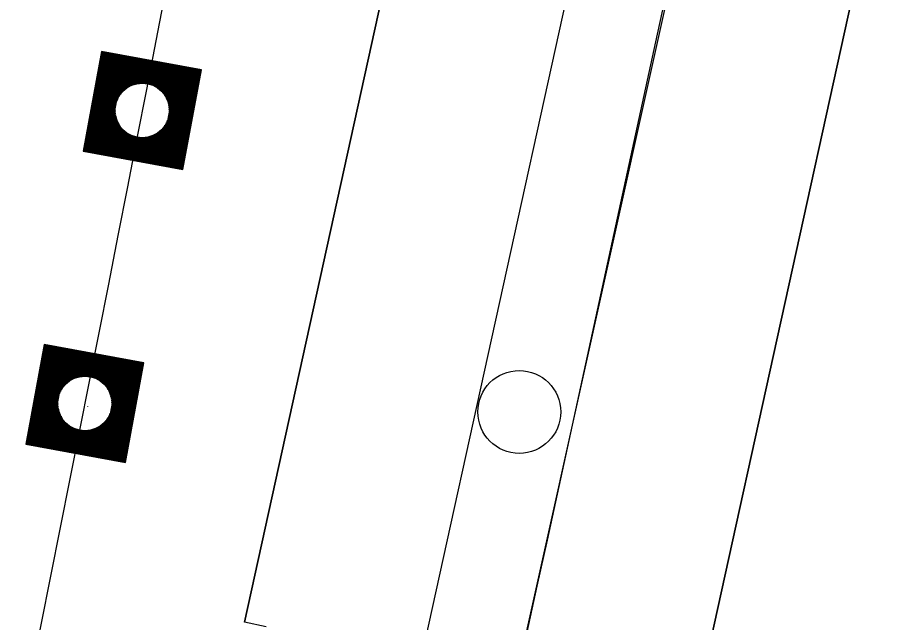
# Model space of a CAD drawing. Extents: x 14104283 to 14120882, y 8635219 to 8671666.
# Drawn here: x 14107843.7 to 14107902.7, y 8639302.9 to 8639343 of the extents above; entities that cross this region are included whole.
import ezdxf

# ---------------------------------------------------------------- set-up
doc = ezdxf.new("R2010")
doc.units = 0
for name, color, linetype in [('Cell', 7, 'Continuous'), ('dsnCellElements', 7, 'Continuous'), ('dsnNonPlotable', 7, 'Continuous'), ('dsnPaintPlaceBrokenLineWhite', 7, 'Continuous'), ('dsnPaintPlaceEdgeLineLeftYellow', 7, 'Continuous'), ('dsnPaintPlaceEdgeLineRightWhite', 7, 'Continuous'), ('dsnPaintRemoveDoubleCenterLineYellow', 7, 'Continuous'), ('dsnShadingPaved', 7, 'Continuous'), ('dsnStdLabel', 7, 'Continuous'), ('dsnStgShadingPrevPav', 7, 'Continuous'), ('Shape', 7, 'Continuous')]:
    doc.layers.add(name, color=color, linetype=linetype)

msp = doc.modelspace()

# ---------------------------------------------------------------- linework, layer by layer
at = {"layer": 'Cell'}
msp.add_circle((14107876.963, 8639316.82), 2.75, dxfattribs=at)
at = {"layer": 'dsnCellElements'}
for centre in [(14107851.936, 8639336.838), (14107848.125, 8639317.382)]:
    msp.add_circle(centre, 1.815, dxfattribs=at)
at = {"layer": 'dsnNonPlotable'}
for p, q in [((14107852.069, 8639336.711), (14107852.069, 8639336.707)), ((14107848.307, 8639317.171), (14107848.306, 8639317.167))]:
    msp.add_line(p, q, dxfattribs=at)
at = {"layer": 'dsnPaintPlaceBrokenLineWhite'}
msp.add_arc((14101471.577, 8640578.084), 6500, 347.6102117, 351.3259889, dxfattribs=at)
at = {"layer": 'dsnPaintPlaceEdgeLineLeftYellow'}
msp.add_line((14107865.823, 8639249.91), (14107891.009, 8639363.275), dxfattribs=at)
at = {"layer": 'dsnPaintPlaceEdgeLineRightWhite'}
msp.add_line((14107877.736, 8639247.292), (14107902.653, 8639360.717), dxfattribs=at)
msp.add_arc((14101471.577, 8640578.084), 6488, 347.6102117, 351.3259889, dxfattribs=at)
at = {"layer": 'dsnPaintRemoveDoubleCenterLineYellow'}
msp.add_arc((14089669.259, 8643291.433), 18640.114, 347.5462626, 348.776036, dxfattribs=at)
at = {"layer": 'dsnShadingPaved'}
for p, q in [((14107865.823, 8639249.91), (14107891.009, 8639363.275)), ((14107902.653, 8639360.717), (14107877.736, 8639247.292))]:
    msp.add_line(p, q, dxfattribs=at)
for radius in [6488, 6500]:
    msp.add_arc((14101471.577, 8640578.084), radius, 347.6102117, 351.3259889, dxfattribs=at)
at = {"layer": 'dsnStdLabel'}
for points in [[(14107854.637, 8639332.914), (14107855.86, 8639339.54), (14107849.234, 8639340.763), (14107848.011, 8639334.137), (14107854.637, 8639332.914)], [(14107854.634, 8639332.915), (14107855.856, 8639339.537), (14107849.237, 8639340.759), (14107848.015, 8639334.14), (14107854.638, 8639332.918)], [(14107854.63, 8639332.915), (14107855.852, 8639339.534), (14107849.24, 8639340.754), (14107848.02, 8639334.142), (14107854.639, 8639332.921)], [(14107854.622, 8639333.072), (14107855.809, 8639339.505), (14107849.269, 8639340.712), (14107848.062, 8639334.172), (14107854.645, 8639332.957)], [(14107854.593, 8639333.114), (14107855.767, 8639339.476), (14107849.298, 8639340.67), (14107848.104, 8639334.201), (14107854.652, 8639332.992)], [(14107854.564, 8639333.156), (14107855.725, 8639339.447), (14107849.327, 8639340.628), (14107848.146, 8639334.23), (14107854.659, 8639333.028)], [(14107854.535, 8639333.199), (14107855.683, 8639339.418), (14107849.356, 8639340.585), (14107848.189, 8639334.259), (14107854.622, 8639333.072)], [(14107854.506, 8639333.241), (14107855.64, 8639339.389), (14107849.385, 8639340.543), (14107848.231, 8639334.288), (14107854.593, 8639333.114)], [(14107854.477, 8639333.283), (14107855.598, 8639339.36), (14107849.414, 8639340.501), (14107848.273, 8639334.317), (14107854.564, 8639333.156)], [(14107854.448, 8639333.325), (14107855.556, 8639339.331), (14107849.443, 8639340.458), (14107848.316, 8639334.346), (14107854.535, 8639333.199)], [(14107854.419, 8639333.368), (14107855.513, 8639339.302), (14107849.472, 8639340.416), (14107848.358, 8639334.375), (14107854.506, 8639333.241)], [(14107854.389, 8639333.41), (14107855.471, 8639339.272), (14107849.502, 8639340.374), (14107848.4, 8639334.404), (14107854.477, 8639333.283)], [(14107854.36, 8639333.452), (14107855.429, 8639339.243), (14107849.531, 8639340.332), (14107848.442, 8639334.434), (14107854.448, 8639333.325)], [(14107854.331, 8639333.495), (14107855.387, 8639339.214), (14107849.56, 8639340.289), (14107848.485, 8639334.463), (14107854.419, 8639333.368)], [(14107854.302, 8639333.537), (14107855.344, 8639339.185), (14107849.589, 8639340.247), (14107848.527, 8639334.492), (14107854.389, 8639333.41)], [(14107854.273, 8639333.579), (14107855.302, 8639339.156), (14107849.618, 8639340.205), (14107848.569, 8639334.521), (14107854.36, 8639333.452)], [(14107854.244, 8639333.621), (14107855.26, 8639339.127), (14107849.647, 8639340.162), (14107848.612, 8639334.55), (14107854.331, 8639333.495)], [(14107854.215, 8639333.664), (14107855.217, 8639339.098), (14107849.676, 8639340.12), (14107848.654, 8639334.579), (14107854.302, 8639333.537)], [(14107854.186, 8639333.706), (14107855.175, 8639339.069), (14107849.705, 8639340.078), (14107848.696, 8639334.608), (14107854.273, 8639333.579)], [(14107854.157, 8639333.748), (14107855.133, 8639339.04), (14107849.734, 8639340.036), (14107848.738, 8639334.637), (14107854.244, 8639333.621)], [(14107854.127, 8639333.791), (14107855.091, 8639339.01), (14107849.764, 8639339.993), (14107848.781, 8639334.666), (14107854.215, 8639333.664)], [(14107854.098, 8639333.833), (14107855.048, 8639338.981), (14107849.793, 8639339.951), (14107848.823, 8639334.696), (14107854.186, 8639333.706)], [(14107854.069, 8639333.875), (14107855.006, 8639338.952), (14107849.822, 8639339.909), (14107848.865, 8639334.725), (14107854.157, 8639333.748)], [(14107854.04, 8639333.917), (14107854.964, 8639338.923), (14107849.851, 8639339.867), (14107848.908, 8639334.754), (14107854.127, 8639333.791)], [(14107854.011, 8639333.96), (14107854.921, 8639338.894), (14107849.88, 8639339.824), (14107848.95, 8639334.783), (14107854.098, 8639333.833)], [(14107853.982, 8639334.002), (14107854.879, 8639338.865), (14107849.909, 8639339.782), (14107848.992, 8639334.812), (14107854.069, 8639333.875)], [(14107853.953, 8639334.044), (14107854.837, 8639338.836), (14107849.938, 8639339.74), (14107849.034, 8639334.841), (14107854.04, 8639333.917)], [(14107853.924, 8639334.087), (14107854.795, 8639338.807), (14107849.967, 8639339.697), (14107849.077, 8639334.87), (14107854.011, 8639333.96)], [(14107853.895, 8639334.129), (14107854.752, 8639338.778), (14107849.996, 8639339.655), (14107849.119, 8639334.899), (14107853.982, 8639334.002)], [(14107853.865, 8639334.171), (14107854.71, 8639338.748), (14107850.026, 8639339.613), (14107849.161, 8639334.928), (14107853.953, 8639334.044)], [(14107853.836, 8639334.213), (14107854.668, 8639338.719), (14107850.055, 8639339.571), (14107849.204, 8639334.958), (14107853.924, 8639334.087)], [(14107853.807, 8639334.256), (14107854.625, 8639338.69), (14107850.084, 8639339.528), (14107849.246, 8639334.987), (14107853.895, 8639334.129)], [(14107853.778, 8639334.298), (14107854.583, 8639338.661), (14107850.113, 8639339.486), (14107849.288, 8639335.016), (14107853.865, 8639334.171)], [(14107853.749, 8639334.34), (14107854.541, 8639338.632), (14107850.142, 8639339.444), (14107849.33, 8639335.045), (14107853.836, 8639334.213)], [(14107853.72, 8639334.383), (14107854.499, 8639338.603), (14107850.171, 8639339.401), (14107849.373, 8639335.074), (14107853.807, 8639334.256)], [(14107853.691, 8639334.425), (14107854.456, 8639338.574), (14107850.2, 8639339.359), (14107849.415, 8639335.103), (14107853.778, 8639334.298)], [(14107853.662, 8639334.467), (14107854.414, 8639338.545), (14107850.229, 8639339.317), (14107849.457, 8639335.132), (14107853.749, 8639334.34)], [(14107853.633, 8639334.509), (14107854.372, 8639338.516), (14107850.258, 8639339.275), (14107849.5, 8639335.161), (14107853.72, 8639334.383)], [(14107853.603, 8639334.552), (14107854.329, 8639338.486), (14107850.288, 8639339.232), (14107849.542, 8639335.19), (14107853.691, 8639334.425)], [(14107853.574, 8639334.594), (14107854.287, 8639338.457), (14107850.317, 8639339.19), (14107849.584, 8639335.22), (14107853.662, 8639334.467)], [(14107853.545, 8639334.636), (14107854.245, 8639338.428), (14107850.346, 8639339.148), (14107849.626, 8639335.249), (14107853.633, 8639334.509)], [(14107853.516, 8639334.679), (14107854.203, 8639338.399), (14107850.375, 8639339.105), (14107849.669, 8639335.278), (14107853.603, 8639334.552)], [(14107853.487, 8639334.721), (14107854.16, 8639338.37), (14107850.404, 8639339.063), (14107849.711, 8639335.307), (14107853.574, 8639334.594)], [(14107853.458, 8639334.763), (14107854.118, 8639338.341), (14107850.433, 8639339.021), (14107849.753, 8639335.336), (14107853.545, 8639334.636)], [(14107853.429, 8639334.805), (14107854.076, 8639338.312), (14107850.462, 8639338.979), (14107849.796, 8639335.365), (14107853.516, 8639334.679)], [(14107853.4, 8639334.848), (14107854.033, 8639338.283), (14107850.491, 8639338.936), (14107849.838, 8639335.394), (14107853.487, 8639334.721)], [(14107851.923, 8639338.635), (14107850.52, 8639338.894), (14107850.262, 8639337.492)], [(14107851.766, 8639338.627), (14107850.55, 8639338.852), (14107850.325, 8639337.635)], [(14107851.648, 8639338.612), (14107850.579, 8639338.809), (14107850.381, 8639337.74)], [(14107851.55, 8639338.593), (14107850.608, 8639338.767), (14107850.434, 8639337.825)], [(14107851.464, 8639338.572), (14107850.637, 8639338.725), (14107850.484, 8639337.898)], [(14107851.387, 8639338.55), (14107850.666, 8639338.683), (14107850.533, 8639337.962)], [(14107851.317, 8639338.525), (14107850.695, 8639338.64), (14107850.58, 8639338.018)], [(14107851.253, 8639338.5), (14107850.724, 8639338.598), (14107850.627, 8639338.069)], [(14107851.193, 8639338.475), (14107850.753, 8639338.556), (14107850.672, 8639338.116)], [(14107851.137, 8639338.448), (14107850.782, 8639338.513), (14107850.717, 8639338.159)], [(14107851.084, 8639338.421), (14107850.812, 8639338.471), (14107850.761, 8639338.198)], [(14107851.035, 8639338.393), (14107850.841, 8639338.429), (14107850.805, 8639338.235)], [(14107850.988, 8639338.365), (14107850.87, 8639338.387), (14107850.848, 8639338.269)], [(14107850.943, 8639338.336), (14107850.899, 8639338.344), (14107850.891, 8639338.3)], [(14107853.732, 8639336.851), (14107853.991, 8639338.254), (14107852.589, 8639338.512)], [(14107853.724, 8639337.008), (14107853.949, 8639338.224), (14107852.733, 8639338.449)], [(14107853.709, 8639337.126), (14107853.907, 8639338.195), (14107852.837, 8639338.393)], [(14107853.691, 8639337.224), (14107853.864, 8639338.166), (14107852.922, 8639338.34)], [(14107853.669, 8639337.31), (14107853.822, 8639338.137), (14107852.995, 8639338.29)], [(14107853.647, 8639337.387), (14107853.78, 8639338.108), (14107853.059, 8639338.241)], [(14107853.623, 8639337.457), (14107853.737, 8639338.079), (14107853.115, 8639338.194)], [(14107853.598, 8639337.521), (14107853.695, 8639338.05), (14107853.167, 8639338.147)], [(14107853.572, 8639337.581), (14107853.653, 8639338.021), (14107853.213, 8639338.102)], [(14107853.545, 8639337.637), (14107853.611, 8639337.992), (14107853.256, 8639338.057)], [(14107853.518, 8639337.69), (14107853.568, 8639337.962), (14107853.296, 8639338.013)], [(14107853.49, 8639337.739), (14107853.526, 8639337.933), (14107853.332, 8639337.969)], [(14107853.462, 8639337.786), (14107853.484, 8639337.904), (14107853.366, 8639337.926)], [(14107853.433, 8639337.831), (14107853.441, 8639337.875), (14107853.397, 8639337.883)], [(14107850.139, 8639336.826), (14107849.88, 8639335.423), (14107851.282, 8639335.165)], [(14107850.147, 8639336.669), (14107849.922, 8639335.452), (14107851.139, 8639335.228)], [(14107850.162, 8639336.551), (14107849.965, 8639335.482), (14107851.034, 8639335.284)], [(14107850.181, 8639336.452), (14107850.007, 8639335.511), (14107850.949, 8639335.337)], [(14107850.202, 8639336.367), (14107850.049, 8639335.54), (14107850.876, 8639335.387)], [(14107850.225, 8639336.29), (14107850.092, 8639335.569), (14107850.813, 8639335.436)], [(14107850.249, 8639336.22), (14107850.134, 8639335.598), (14107850.756, 8639335.483)], [(14107850.274, 8639336.156), (14107850.176, 8639335.627), (14107850.705, 8639335.53)], [(14107850.299, 8639336.096), (14107850.218, 8639335.656), (14107850.658, 8639335.575)], [(14107850.326, 8639336.04), (14107850.261, 8639335.685), (14107850.615, 8639335.62)], [(14107850.353, 8639335.987), (14107850.303, 8639335.714), (14107850.576, 8639335.664)], [(14107850.381, 8639335.937), (14107850.345, 8639335.744), (14107850.539, 8639335.708)], [(14107850.409, 8639335.89), (14107850.387, 8639335.773), (14107850.505, 8639335.751)], [(14107850.438, 8639335.846), (14107850.43, 8639335.802), (14107850.474, 8639335.794)], [(14107853.196, 8639335.144), (14107853.291, 8639335.659)], [(14107853.225, 8639335.101), (14107853.338, 8639335.715)], [(14107853.254, 8639335.059), (14107853.387, 8639335.779)], [(14107853.283, 8639335.017), (14107853.437, 8639335.852)], [(14107853.312, 8639334.975), (14107853.49, 8639335.937)], [(14107853.341, 8639334.932), (14107853.546, 8639336.042)], [(14107853.371, 8639334.89), (14107853.609, 8639336.185)], [(14107851.949, 8639335.042), (14107853.458, 8639334.763)], [(14107852.105, 8639335.05), (14107853.429, 8639334.805)], [(14107852.223, 8639335.065), (14107853.4, 8639334.848)], [(14107852.322, 8639335.084), (14107853.371, 8639334.89)], [(14107852.407, 8639335.105), (14107853.341, 8639334.932)], [(14107852.484, 8639335.127), (14107853.312, 8639334.975)], [(14107852.554, 8639335.151), (14107853.283, 8639335.017)], [(14107852.618, 8639335.176), (14107853.254, 8639335.059)], [(14107852.678, 8639335.202), (14107853.225, 8639335.101)], [(14107852.734, 8639335.229), (14107853.196, 8639335.144)], [(14107852.787, 8639335.256), (14107853.167, 8639335.186)], [(14107852.837, 8639335.284), (14107853.138, 8639335.228)], [(14107852.884, 8639335.312), (14107853.109, 8639335.271)], [(14107852.928, 8639335.341), (14107853.079, 8639335.313)], [(14107853.079, 8639335.313), (14107853.11, 8639335.478)], [(14107853.109, 8639335.271), (14107853.154, 8639335.518)], [(14107853.138, 8639335.228), (14107853.199, 8639335.561)], [(14107853.167, 8639335.186), (14107853.245, 8639335.607)], [(14107850.827, 8639313.457), (14107852.05, 8639320.084), (14107845.423, 8639321.306), (14107844.201, 8639314.68), (14107850.827, 8639313.457)], [(14107850.824, 8639313.458), (14107852.046, 8639320.081), (14107845.426, 8639321.302), (14107844.205, 8639314.683), (14107850.828, 8639313.461)], [(14107850.82, 8639313.459), (14107852.041, 8639320.078), (14107845.429, 8639321.298), (14107844.209, 8639314.686), (14107850.828, 8639313.464)], [(14107850.812, 8639313.615), (14107851.999, 8639320.049), (14107845.458, 8639321.256), (14107844.252, 8639314.715), (14107850.835, 8639313.5)], [(14107850.783, 8639313.657), (14107851.957, 8639320.02), (14107845.488, 8639321.213), (14107844.294, 8639314.744), (14107850.842, 8639313.536)], [(14107850.754, 8639313.7), (14107851.914, 8639319.99), (14107845.517, 8639321.171), (14107844.336, 8639314.773), (14107850.848, 8639313.572)], [(14107850.725, 8639313.742), (14107851.872, 8639319.961), (14107845.546, 8639321.129), (14107844.378, 8639314.802), (14107850.812, 8639313.615)], [(14107850.696, 8639313.784), (14107851.83, 8639319.932), (14107845.575, 8639321.086), (14107844.421, 8639314.831), (14107850.783, 8639313.657)], [(14107850.666, 8639313.827), (14107851.788, 8639319.903), (14107845.604, 8639321.044), (14107844.463, 8639314.86), (14107850.754, 8639313.7)], [(14107850.637, 8639313.869), (14107851.745, 8639319.874), (14107845.633, 8639321.002), (14107844.505, 8639314.89), (14107850.725, 8639313.742)], [(14107850.608, 8639313.911), (14107851.703, 8639319.845), (14107845.662, 8639320.96), (14107844.548, 8639314.919), (14107850.696, 8639313.784)], [(14107850.579, 8639313.953), (14107851.661, 8639319.816), (14107845.691, 8639320.917), (14107844.59, 8639314.948), (14107850.666, 8639313.827)], [(14107850.55, 8639313.996), (14107851.619, 8639319.787), (14107845.72, 8639320.875), (14107844.632, 8639314.977), (14107850.637, 8639313.869)], [(14107850.521, 8639314.038), (14107851.576, 8639319.758), (14107845.75, 8639320.833), (14107844.674, 8639315.006), (14107850.608, 8639313.911)], [(14107850.492, 8639314.08), (14107851.534, 8639319.728), (14107845.779, 8639320.79), (14107844.717, 8639315.035), (14107850.579, 8639313.953)], [(14107850.463, 8639314.123), (14107851.492, 8639319.699), (14107845.808, 8639320.748), (14107844.759, 8639315.064), (14107850.55, 8639313.996)], [(14107850.434, 8639314.165), (14107851.449, 8639319.67), (14107845.837, 8639320.706), (14107844.801, 8639315.093), (14107850.521, 8639314.038)], [(14107850.404, 8639314.207), (14107851.407, 8639319.641), (14107845.866, 8639320.664), (14107844.844, 8639315.122), (14107850.492, 8639314.08)], [(14107850.375, 8639314.249), (14107851.365, 8639319.612), (14107845.895, 8639320.621), (14107844.886, 8639315.152), (14107850.463, 8639314.123)], [(14107850.346, 8639314.292), (14107851.323, 8639319.583), (14107845.924, 8639320.579), (14107844.928, 8639315.181), (14107850.434, 8639314.165)], [(14107850.317, 8639314.334), (14107851.28, 8639319.554), (14107845.953, 8639320.537), (14107844.97, 8639315.21), (14107850.404, 8639314.207)], [(14107850.288, 8639314.376), (14107851.238, 8639319.525), (14107845.982, 8639320.494), (14107845.013, 8639315.239), (14107850.375, 8639314.249)], [(14107850.259, 8639314.419), (14107851.196, 8639319.496), (14107846.012, 8639320.452), (14107845.055, 8639315.268), (14107850.346, 8639314.292)], [(14107850.23, 8639314.461), (14107851.153, 8639319.466), (14107846.041, 8639320.41), (14107845.097, 8639315.297), (14107850.317, 8639314.334)], [(14107850.201, 8639314.503), (14107851.111, 8639319.437), (14107846.07, 8639320.368), (14107845.14, 8639315.326), (14107850.288, 8639314.376)], [(14107850.172, 8639314.545), (14107851.069, 8639319.408), (14107846.099, 8639320.325), (14107845.182, 8639315.355), (14107850.259, 8639314.419)], [(14107850.142, 8639314.588), (14107851.027, 8639319.379), (14107846.128, 8639320.283), (14107845.224, 8639315.384), (14107850.23, 8639314.461)], [(14107850.113, 8639314.63), (14107850.984, 8639319.35), (14107846.157, 8639320.241), (14107845.266, 8639315.414), (14107850.201, 8639314.503)], [(14107850.084, 8639314.672), (14107850.942, 8639319.321), (14107846.186, 8639320.198), (14107845.309, 8639315.443), (14107850.172, 8639314.545)], [(14107850.055, 8639314.714), (14107850.9, 8639319.292), (14107846.215, 8639320.156), (14107845.351, 8639315.472), (14107850.142, 8639314.588)], [(14107850.026, 8639314.757), (14107850.857, 8639319.263), (14107846.244, 8639320.114), (14107845.393, 8639315.501), (14107850.113, 8639314.63)], [(14107849.997, 8639314.799), (14107850.815, 8639319.234), (14107846.274, 8639320.072), (14107845.436, 8639315.53), (14107850.084, 8639314.672)], [(14107849.968, 8639314.841), (14107850.773, 8639319.204), (14107846.303, 8639320.029), (14107845.478, 8639315.559), (14107850.055, 8639314.714)], [(14107849.939, 8639314.884), (14107850.731, 8639319.175), (14107846.332, 8639319.987), (14107845.52, 8639315.588), (14107850.026, 8639314.757)], [(14107849.91, 8639314.926), (14107850.688, 8639319.146), (14107846.361, 8639319.945), (14107845.562, 8639315.617), (14107849.997, 8639314.799)], [(14107849.88, 8639314.968), (14107850.646, 8639319.117), (14107846.39, 8639319.902), (14107845.605, 8639315.646), (14107849.968, 8639314.841)], [(14107849.851, 8639315.01), (14107850.604, 8639319.088), (14107846.419, 8639319.86), (14107845.647, 8639315.676), (14107849.939, 8639314.884)], [(14107849.822, 8639315.053), (14107850.561, 8639319.059), (14107846.448, 8639319.818), (14107845.689, 8639315.705), (14107849.91, 8639314.926)], [(14107849.793, 8639315.095), (14107850.519, 8639319.03), (14107846.477, 8639319.776), (14107845.732, 8639315.734), (14107849.88, 8639314.968)], [(14107849.764, 8639315.137), (14107850.477, 8639319.001), (14107846.506, 8639319.733), (14107845.774, 8639315.763), (14107849.851, 8639315.01)], [(14107849.735, 8639315.18), (14107850.435, 8639318.972), (14107846.536, 8639319.691), (14107845.816, 8639315.792), (14107849.822, 8639315.053)], [(14107849.706, 8639315.222), (14107850.392, 8639318.942), (14107846.565, 8639319.649), (14107845.858, 8639315.821), (14107849.793, 8639315.095)], [(14107849.677, 8639315.264), (14107850.35, 8639318.913), (14107846.594, 8639319.606), (14107845.901, 8639315.85), (14107849.764, 8639315.137)], [(14107849.648, 8639315.306), (14107850.308, 8639318.884), (14107846.623, 8639319.564), (14107845.943, 8639315.879), (14107849.735, 8639315.18)], [(14107849.618, 8639315.349), (14107850.265, 8639318.855), (14107846.652, 8639319.522), (14107845.985, 8639315.908), (14107849.706, 8639315.222)], [(14107849.589, 8639315.391), (14107850.223, 8639318.826), (14107846.681, 8639319.48), (14107846.027, 8639315.938), (14107849.677, 8639315.264)], [(14107848.112, 8639319.179), (14107846.71, 8639319.437), (14107846.451, 8639318.035)], [(14107847.956, 8639319.171), (14107846.739, 8639319.395), (14107846.515, 8639318.179)], [(14107847.838, 8639319.155), (14107846.768, 8639319.353), (14107846.571, 8639318.283)], [(14107847.739, 8639319.137), (14107846.798, 8639319.31), (14107846.624, 8639318.369)], [(14107847.654, 8639319.116), (14107846.827, 8639319.268), (14107846.674, 8639318.441)], [(14107847.577, 8639319.093), (14107846.856, 8639319.226), (14107846.723, 8639318.505)], [(14107847.507, 8639319.069), (14107846.885, 8639319.184), (14107846.77, 8639318.562)], [(14107847.442, 8639319.044), (14107846.914, 8639319.141), (14107846.816, 8639318.613)], [(14107847.383, 8639319.018), (14107846.943, 8639319.099), (14107846.862, 8639318.659)], [(14107847.327, 8639318.991), (14107846.972, 8639319.057), (14107846.907, 8639318.702)], [(14107847.274, 8639318.964), (14107847.001, 8639319.014), (14107846.951, 8639318.742)], [(14107847.224, 8639318.936), (14107847.03, 8639318.972), (14107846.995, 8639318.778)], [(14107847.177, 8639318.908), (14107847.06, 8639318.93), (14107847.038, 8639318.812)], [(14107847.133, 8639318.879), (14107847.089, 8639318.888), (14107847.08, 8639318.844)], [(14107849.922, 8639317.395), (14107850.181, 8639318.797), (14107848.779, 8639319.056)], [(14107849.914, 8639317.551), (14107850.139, 8639318.768), (14107848.922, 8639318.992)], [(14107849.899, 8639317.669), (14107850.096, 8639318.739), (14107849.027, 8639318.936)], [(14107849.88, 8639317.768), (14107850.054, 8639318.71), (14107849.112, 8639318.883)], [(14107849.859, 8639317.854), (14107850.012, 8639318.68), (14107849.185, 8639318.833)], [(14107849.836, 8639317.93), (14107849.969, 8639318.651), (14107849.248, 8639318.784)], [(14107849.812, 8639318), (14107849.927, 8639318.622), (14107849.305, 8639318.737)], [(14107849.787, 8639318.065), (14107849.885, 8639318.593), (14107849.356, 8639318.691)], [(14107849.761, 8639318.124), (14107849.843, 8639318.564), (14107849.403, 8639318.645)], [(14107849.735, 8639318.18), (14107849.8, 8639318.535), (14107849.446, 8639318.6)], [(14107849.708, 8639318.233), (14107849.758, 8639318.506), (14107849.485, 8639318.556)], [(14107849.68, 8639318.283), (14107849.716, 8639318.477), (14107849.522, 8639318.512)], [(14107849.652, 8639318.33), (14107849.673, 8639318.448), (14107849.556, 8639318.469)], [(14107849.623, 8639318.374), (14107849.631, 8639318.418), (14107849.587, 8639318.427)], [(14107846.329, 8639317.369), (14107846.07, 8639315.967), (14107847.472, 8639315.708)], [(14107846.336, 8639317.212), (14107846.112, 8639315.996), (14107847.328, 8639315.771)], [(14107846.352, 8639317.094), (14107846.154, 8639316.025), (14107847.224, 8639315.828)], [(14107846.37, 8639316.996), (14107846.197, 8639316.054), (14107847.138, 8639315.88)], [(14107846.392, 8639316.91), (14107846.239, 8639316.083), (14107847.066, 8639315.93)], [(14107846.414, 8639316.833), (14107846.281, 8639316.112), (14107847.002, 8639315.979)], [(14107846.438, 8639316.763), (14107846.323, 8639316.141), (14107846.946, 8639316.027)], [(14107846.463, 8639316.699), (14107846.366, 8639316.17), (14107846.894, 8639316.073)], [(14107846.489, 8639316.639), (14107846.408, 8639316.2), (14107846.848, 8639316.118)], [(14107846.516, 8639316.583), (14107846.45, 8639316.229), (14107846.805, 8639316.163)], [(14107846.543, 8639316.53), (14107846.493, 8639316.258), (14107846.765, 8639316.207)], [(14107846.571, 8639316.481), (14107846.535, 8639316.287), (14107846.729, 8639316.251)], [(14107846.599, 8639316.434), (14107846.577, 8639316.316), (14107846.695, 8639316.294)], [(14107846.628, 8639316.389), (14107846.619, 8639316.345), (14107846.663, 8639316.337)], [(14107849.356, 8639315.729), (14107849.434, 8639316.151)], [(14107849.386, 8639315.687), (14107849.481, 8639316.202)], [(14107849.415, 8639315.645), (14107849.528, 8639316.259)], [(14107849.444, 8639315.602), (14107849.577, 8639316.322)], [(14107849.473, 8639315.56), (14107849.627, 8639316.395)], [(14107849.502, 8639315.518), (14107849.68, 8639316.48)], [(14107849.531, 8639315.476), (14107849.736, 8639316.585)], [(14107849.56, 8639315.433), (14107849.799, 8639316.728)], [(14107848.138, 8639315.585), (14107849.648, 8639315.306)], [(14107848.295, 8639315.593), (14107849.618, 8639315.349)], [(14107848.413, 8639315.608), (14107849.589, 8639315.391)], [(14107848.511, 8639315.627), (14107849.56, 8639315.433)], [(14107848.597, 8639315.648), (14107849.531, 8639315.476)], [(14107848.674, 8639315.671), (14107849.502, 8639315.518)], [(14107848.744, 8639315.695), (14107849.473, 8639315.56)], [(14107848.808, 8639315.72), (14107849.444, 8639315.602)], [(14107848.868, 8639315.746), (14107849.415, 8639315.645)], [(14107848.924, 8639315.772), (14107849.386, 8639315.687)], [(14107848.977, 8639315.799), (14107849.356, 8639315.729)], [(14107849.026, 8639315.827), (14107849.327, 8639315.772)], [(14107849.073, 8639315.855), (14107849.298, 8639315.814)], [(14107849.118, 8639315.884), (14107849.269, 8639315.856)], [(14107849.269, 8639315.856), (14107849.3, 8639316.022)], [(14107849.298, 8639315.814), (14107849.344, 8639316.061)], [(14107849.327, 8639315.772), (14107849.389, 8639316.104)]]:
    msp.add_lwpolyline(points, dxfattribs=at)
at = {"layer": 'dsnStgShadingPrevPav'}
for p, q in [((14107858.717, 8639302.864), (14107872.863, 8639367.261)), ((14107860.156, 8639302.55), (14107858.717, 8639302.864))]:
    msp.add_line(p, q, dxfattribs=at)
for centre, radius, start, end in [((14101471.574, 8640578.085), 6488.003, 347.6102121, 349.5964284), ((14101471.577, 8640578.084), 6488, 347.6102117, 349.5964288)]:
    msp.add_arc(centre, radius, start, end, dxfattribs=at)
at = {"layer": 'Shape'}
for p, q in [((14107872.863, 8639367.261), (14107858.717, 8639302.864)), ((14107816.835, 8639056.285), (14107884.584, 8639364.686))]:
    msp.add_line(p, q, dxfattribs=at)

doc.saveas('drawing.dxf')
